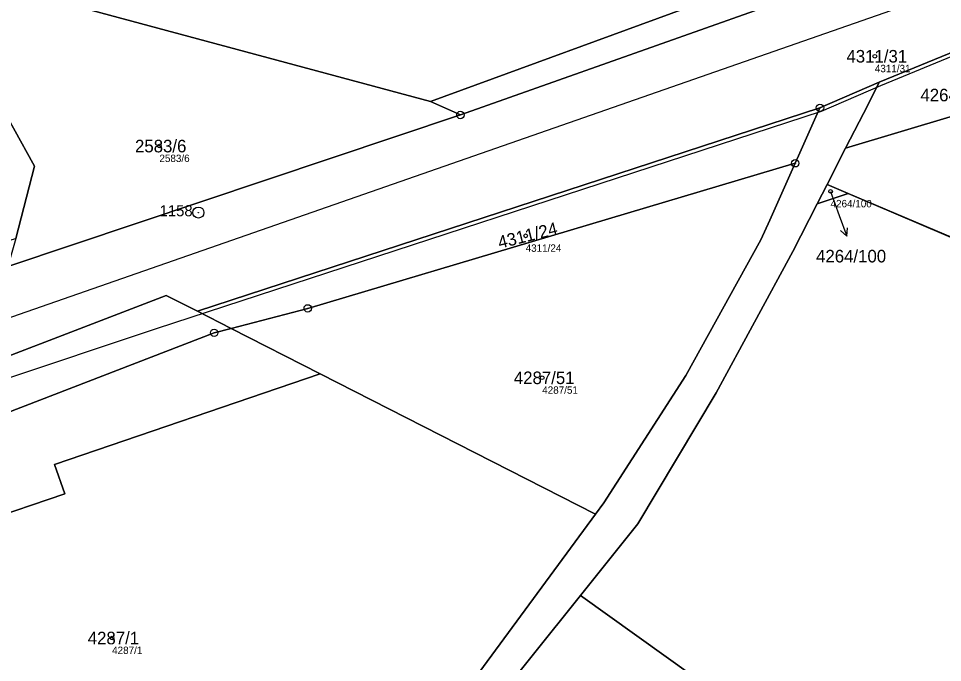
# Model space of a CAD drawing. Extents: x -739214 to -733252, y -1147612 to -1142842.
# Drawn here: x -737241.5 to -737116.4, y -1146216.4 to -1146129.3 of the extents above; entities that cross this region are included whole.
import ezdxf

# ---------------------------------------------------------------- set-up
doc = ezdxf.new("R2010")
doc.units = 0
for name, color, linetype in [('Definiční body', 7, 'Continuous'), ('Hranice parcel', 7, 'Continuous'), ('Parcelní čísla', 7, 'Continuous'), ('Polygon parcely', 7, 'Continuous'), ('Pop  PČ popisy', 7, 'Continuous'), ('Poz předměty', 7, 'Continuous'), ('Vnitřní kresba', 7, 'Continuous'), ('Značky bodu BP', 7, 'Continuous')]:
    doc.layers.add(name, color=color, linetype=linetype)

msp = doc.modelspace()

# ---------------------------------------------------------------- linework, layer by layer
at = {"layer": 'Definiční body'}
for centre in [(-737125.59, -1146134.37), (-737222.4, -1146146.53), (-737131.58, -1146152.66), (-737172.84, -1146158.68), (-737170.6, -1146177.9), (-737228.8, -1146213.13)]:
    msp.add_circle(centre, 0.25, dxfattribs=at)
at = {"layer": 'Hranice parcel'}
for p, q in [((-737148.95, -1146127.05), (-737185.73, -1146140.48)), ((-737124.99, -1146137.9), (-737133.01, -1146141.36)), ((-737133.01, -1146141.36), (-737217.23, -1146168.9)), ((-737185.73, -1146140.48), (-737181.67, -1146142.32)), ((-737242.93, -1146162.84), (-737181.67, -1146142.32)), ((-737132.04, -1146151.71), (-737129.54, -1146146.83)), ((-737133.4, -1146154.36), (-737132.04, -1146151.71)), ((-737132.04, -1146151.71), (-737129.19, -1146152.93)), ((-737129.19, -1146152.93), (-737133.4, -1146154.36)), ((-737041.63, -1146190.31), (-737129.19, -1146152.93)), ((-737217.23, -1146168.9), (-737212.69, -1146171.22)), ((-737215, -1146171.82), (-737212.69, -1146171.22)), ((-737212.69, -1146171.22), (-737200.66, -1146177.35)), ((-737283.81, -1146198.38), (-737215, -1146171.82)), ((-737200.66, -1146177.35), (-737236.58, -1146189.62)), ((-737163.38, -1146196.35), (-737200.66, -1146177.35))]:
    msp.add_line(p, q, dxfattribs=at)
for points in [[(-736968.59, -1146082.9), (-736970.23, -1146083.43), (-737100.95, -1146128.37), (-737105.29, -1146129.81), (-737124.99, -1146137.9)], [(-737181.67, -1146142.32), (-737141.87, -1146128.2), (-737119.94, -1146118.92)], [(-737185.73, -1146140.48), (-737236.87, -1146126.67), (-737270.98, -1146119.98)], [(-737270.98, -1146119.98), (-737270.84, -1146132.82), (-737245.03, -1146138.97), (-737239.28, -1146149.27), (-737241.82, -1146159.04)], [(-737129.54, -1146146.83), (-737114.93, -1146142.42), (-737103.94, -1146135.07)], [(-737129.54, -1146146.83), (-737126.51, -1146140.92), (-737124.99, -1146137.9)], [(-737133.01, -1146141.36), (-737135.91, -1146147.86), (-737136.36, -1146148.86)], [(-737212.69, -1146171.22), (-737202.33, -1146168.5), (-737136.36, -1146148.86)], [(-737136.36, -1146148.86), (-737139.8, -1146156.55), (-737141, -1146159.23), (-737151.16, -1146177.61), (-737162.27, -1146194.84), (-737163.38, -1146196.35)], [(-737165.43, -1146207.35), (-737157.67, -1146197.66), (-737147.08, -1146179.95), (-737136.7, -1146160.81), (-737133.4, -1146154.36)], [(-737217.23, -1146168.9), (-737221.47, -1146166.74), (-737291.44, -1146193.65), (-737348.15, -1146213.75), (-737387.23, -1146227.6), (-737407.4, -1146234.88), (-737443.72, -1146247.99)], [(-737236.58, -1146189.62), (-737235.22, -1146193.59), (-737246.37, -1146197.4), (-737247.72, -1146193.43), (-737260.34, -1146197.99), (-737296.18, -1146211.5), (-737306.49, -1146215.25)], [(-737163.38, -1146196.35), (-737181.92, -1146221.57), (-737209.58, -1146249.17)], [(-737184.6, -1146230.1), (-737178.7, -1146223.94), (-737165.43, -1146207.35)], [(-737165.43, -1146207.35), (-737142.57, -1146223.75), (-737137.82, -1146224.62), (-737096.8, -1146233.26)]]:
    msp.add_lwpolyline(points, dxfattribs=at)
at = {"layer": 'Polygon parcely'}
for points in [[(-737362.67, -1146080.69), (-737402.09, -1146076.05), (-737402.05, -1146077.99), (-737402.38, -1146083.27), (-737403.34, -1146098.47), (-737404.01, -1146099.92), (-737372.61, -1146107.26), (-737351.38, -1146111.41), (-737309.38, -1146117.93), (-737303.69, -1146118.7), (-737298.18, -1146115.13), (-737270.98, -1146119.98), (-737236.87, -1146126.67), (-737185.73, -1146140.48), (-737148.95, -1146127.05), (-737162.31, -1146122.04), (-737190.63, -1146112.5), (-737223.09, -1146104.19), (-737255.65, -1146097.13), (-737294.11, -1146089.9)], [(-737079.35, -1146124.75), (-737060.25, -1146118.58), (-737024.71, -1146106.5), (-736995.26, -1146096.15), (-736963.07, -1146084.94), (-736968.59, -1146082.9), (-736970.23, -1146083.43), (-737100.95, -1146128.37), (-737105.29, -1146129.81), (-737124.99, -1146137.9), (-737126.51, -1146140.92), (-737129.54, -1146146.83), (-737114.93, -1146142.42), (-737103.94, -1146135.07), (-737097.76, -1146130.94)], [(-737293.07, -1146168.1), (-737262.6, -1146158.25), (-737249.17, -1146161.05), (-737241.82, -1146159.04), (-737239.28, -1146149.27), (-737245.03, -1146138.97), (-737270.84, -1146132.82), (-737270.98, -1146119.98), (-737298.18, -1146115.13), (-737303.69, -1146118.7), (-737309.38, -1146117.93), (-737314.3, -1146140.09), (-737313.34, -1146153.99), (-737303.53, -1146166.56)], [(-737270.84, -1146132.82), (-737245.03, -1146138.97), (-737239.28, -1146149.27), (-737241.82, -1146159.04), (-737242.93, -1146162.84), (-737181.67, -1146142.32), (-737185.73, -1146140.48), (-737236.87, -1146126.67), (-737270.98, -1146119.98)], [(-737129.19, -1146152.93), (-737041.63, -1146190.31), (-737023.93, -1146188.41), (-737021.63, -1146188.99), (-737011.85, -1146169.96), (-737102.76, -1146143.89), (-737079.85, -1146136.07), (-737094.52, -1146131.86), (-737103.94, -1146135.07), (-737114.93, -1146142.42), (-737129.54, -1146146.83), (-737132.04, -1146151.71)], [(-737136.36, -1146148.86), (-737135.91, -1146147.86), (-737133.01, -1146141.36), (-737217.23, -1146168.9), (-737212.69, -1146171.22), (-737202.33, -1146168.5)], [(-737200.66, -1146177.35), (-737163.38, -1146196.35), (-737162.27, -1146194.84), (-737151.16, -1146177.61), (-737141, -1146159.23), (-737139.8, -1146156.55), (-737136.36, -1146148.86), (-737202.33, -1146168.5), (-737212.69, -1146171.22)], [(-737132.04, -1146151.71), (-737133.4, -1146154.36), (-737129.19, -1146152.93)], [(-737129.19, -1146152.93), (-737133.4, -1146154.36), (-737136.7, -1146160.81), (-737147.08, -1146179.95), (-737157.67, -1146197.66), (-737165.43, -1146207.35), (-737142.57, -1146223.75), (-737137.82, -1146224.62), (-737096.8, -1146233.26), (-737094.21, -1146234.22), (-737083.85, -1146218.83), (-737072.78, -1146210.05), (-737065.15, -1146207.75), (-737040.26, -1146217.67), (-737037.39, -1146213.21), (-737031.55, -1146214.89), (-737023.93, -1146188.41), (-737041.63, -1146190.31)], [(-737283.81, -1146198.38), (-737215, -1146171.82), (-737212.69, -1146171.22), (-737217.23, -1146168.9), (-737221.47, -1146166.74), (-737291.44, -1146193.65), (-737348.15, -1146213.75), (-737387.23, -1146227.6), (-737407.4, -1146234.88), (-737443.72, -1146247.99), (-737439.28, -1146249.42), (-737398.06, -1146236.48), (-737375.58, -1146229.34), (-737336.7, -1146216.96), (-737332.49, -1146215.48)], [(-737424.6, -1146254.1), (-737380.18, -1146239.54), (-737357.37, -1146232.06), (-737316.88, -1146218.79), (-737313.37, -1146217.59), (-737306.49, -1146215.25), (-737296.18, -1146211.5), (-737260.34, -1146197.99), (-737247.72, -1146193.43), (-737246.37, -1146197.4), (-737235.22, -1146193.59), (-737236.58, -1146189.62), (-737200.66, -1146177.35), (-737212.69, -1146171.22), (-737215, -1146171.82), (-737283.81, -1146198.38), (-737332.49, -1146215.48), (-737336.7, -1146216.96), (-737375.58, -1146229.34), (-737398.06, -1146236.48), (-737439.28, -1146249.42)], [(-737246.37, -1146197.4), (-737247.72, -1146193.43), (-737260.34, -1146197.99), (-737296.18, -1146211.5), (-737306.49, -1146215.25), (-737313.37, -1146217.59), (-737302.63, -1146218.78), (-737286.14, -1146221.9), (-737264.44, -1146227.46), (-737244.82, -1146233.37), (-737236.49, -1146236.32), (-737209.58, -1146249.17), (-737181.92, -1146221.57), (-737163.38, -1146196.35), (-737200.66, -1146177.35), (-737236.58, -1146189.62), (-737235.22, -1146193.59)], [(-737163.05, -1146248.94), (-737151.98, -1146256.28), (-737148.16, -1146258.58), (-737145.42, -1146255.7), (-737134.49, -1146259.3), (-737096.8, -1146233.26), (-737137.82, -1146224.62), (-737142.57, -1146223.75), (-737165.43, -1146207.35), (-737178.7, -1146223.94), (-737184.6, -1146230.1), (-737170.25, -1146243.47)]]:
    msp.add_lwpolyline(points, close=True, dxfattribs=at)
for points in [[(-737114.28, -1146097.43), (-737125.58, -1146114.84), (-737134.29, -1146121.14), (-737143.17, -1146124.94), (-737148.95, -1146127.05), (-737185.73, -1146140.48), (-737181.67, -1146142.32), (-737141.87, -1146128.2), (-737119.94, -1146118.92), (-737112.5, -1146103.31)], [(-737091.85, -1146109.98), (-737119.94, -1146118.92), (-737141.87, -1146128.2), (-737181.67, -1146142.32), (-737242.93, -1146162.84), (-737244.54, -1146163.38), (-737268.53, -1146170.8), (-737314.83, -1146184.82), (-737381.42, -1146208.1), (-737389.01, -1146210.88), (-737402.49, -1146218.85), (-737434.79, -1146230.28), (-737436.49, -1146230.84), (-737471.02, -1146242.29), (-737482.62, -1146246.1), (-737493.31, -1146249.6), (-737513.98, -1146256.38), (-737521.4, -1146259.39), (-737534.63, -1146264.76), (-737543.1, -1146268.2), (-737568.28, -1146276.01), (-737569.74, -1146276.46), (-737617.8, -1146292.73)], [(-737443.72, -1146247.99), (-737407.4, -1146234.88), (-737387.23, -1146227.6), (-737348.15, -1146213.75), (-737291.44, -1146193.65), (-737221.47, -1146166.74), (-737217.23, -1146168.9), (-737133.01, -1146141.36), (-737124.99, -1146137.9), (-737105.29, -1146129.81)], [(-737178.7, -1146223.94), (-737165.43, -1146207.35), (-737157.67, -1146197.66), (-737147.08, -1146179.95), (-737136.7, -1146160.81), (-737133.4, -1146154.36), (-737132.04, -1146151.71), (-737129.54, -1146146.83), (-737126.51, -1146140.92), (-737124.99, -1146137.9), (-737133.01, -1146141.36), (-737135.91, -1146147.86), (-737136.36, -1146148.86), (-737139.8, -1146156.55), (-737141, -1146159.23)], [(-737141, -1146159.23), (-737151.16, -1146177.61), (-737162.27, -1146194.84), (-737163.38, -1146196.35), (-737181.92, -1146221.57), (-737209.58, -1146249.17), (-737219.09, -1146258.66), (-737222.87, -1146263.01), (-737229.5, -1146270.64), (-737232.33, -1146273.91), (-737237.99, -1146283.25), (-737238.53, -1146285.28), (-737242.88, -1146301.65), (-737243.88, -1146309.62), (-737245.31, -1146321.04), (-737247.11, -1146335.44), (-737247.51, -1146336.89), (-737251.01, -1146349.44), (-737258.92, -1146364.68), (-737259.29, -1146365.29), (-737265.48, -1146375.69)]]:
    msp.add_lwpolyline(points, dxfattribs=at)
at = {"layer": 'Pop  PČ popisy'}
for p, q in [((-737131.58, -1146152.66), (-737130.43, -1146155.91)), ((-737130.43, -1146155.91), (-737129.4, -1146158.73)), ((-737129.4, -1146158.73), (-737129.28, -1146157.62)), ((-737129.4, -1146158.73), (-737130.22, -1146157.96))]:
    msp.add_line(p, q, dxfattribs=at)
at = {"layer": 'Poz předměty'}
msp.add_line((-738196.39, -1146502.42), (-736812.26, -1146019.61), dxfattribs=at)
at = {"layer": 'Vnitřní kresba'}
for p, q in [((-737105.88, -1146130.59), (-737124.8, -1146138.36)), ((-737124.8, -1146138.36), (-737132.86, -1146141.84)), ((-737132.86, -1146141.84), (-737222.84, -1146171.26)), ((-737222.84, -1146171.26), (-737291.28, -1146194.12))]:
    msp.add_line(p, q, dxfattribs=at)
at = {"layer": 'Značky bodu BP'}
for centre, radius in [((-737133.01, -1146141.36), 0.5), ((-737133.01, -1146141.36), 0.0303), ((-737181.67, -1146142.32), 0.5), ((-737181.67, -1146142.32), 0.0303), ((-737136.36, -1146148.86), 0.5), ((-737136.36, -1146148.86), 0.0303), ((-737217.12, -1146155.53), 0.75), ((-737217.12, -1146155.53), 0.03), ((-737202.33, -1146168.5), 0.5), ((-737202.33, -1146168.5), 0.0303), ((-737215, -1146171.82), 0.5), ((-737215, -1146171.82), 0.0303)]:
    msp.add_circle(centre, radius, dxfattribs=at)

# ---------------------------------------------------------------- texts
at = {"layer": 'Definiční body'}
for s, p in [('4311/31', (-737125.59, -1146136.53)), ('2583/6', (-737222.4, -1146148.69)), ('4264/100', (-737131.58, -1146154.82)), ('4311/24', (-737172.84, -1146160.84)), ('4287/51', (-737170.6, -1146180.06)), ('4287/1', (-737228.8, -1146215.29))]:
    msp.add_text(s, height=1, dxfattribs=at).set_placement(p)
at = {"layer": 'Parcelní čísla'}
for s, p in [('4311/31', (-737129.43, -1146135.22)), ('4264/1', (-737119.42, -1146140.47)), ('2583/6', (-737225.7, -1146147.38)), ('4264/100', (-737133.54, -1146162.28)), ('4287/51', (-737174.44, -1146178.75)), ('4287/1', (-737232.1, -1146213.98))]:
    msp.add_text(s, height=1.7, dxfattribs=at).set_placement(p)
msp.add_text('4311/24', height=1.7, rotation=14, dxfattribs=at).set_placement((-737176.36, -1146160.43))
at = {"layer": 'Značky bodu BP'}
msp.add_text('1158', height=1.5, dxfattribs=at).set_placement((-737222.37, -1146156.03))

doc.saveas('drawing.dxf')
